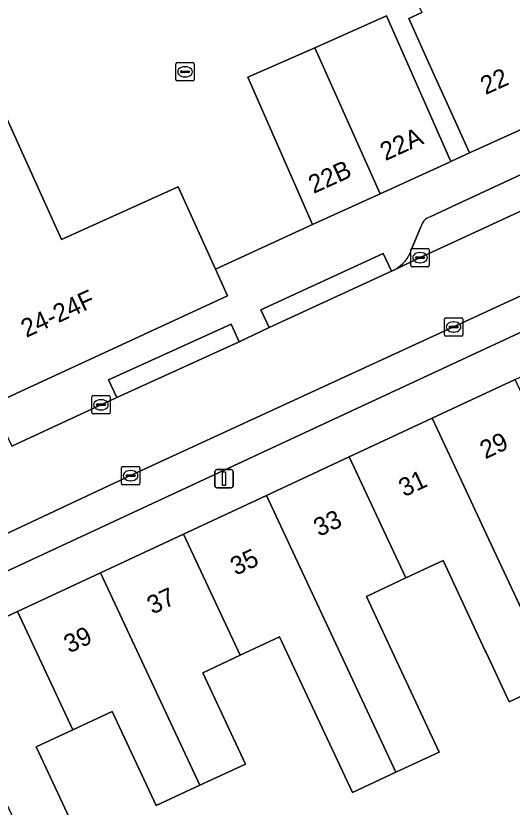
# Model space of a CAD drawing. Extents: x 160377 to 161131, y 383938 to 384853.
# Drawn here: x 160975.84 to 161003.01, y 384294.37 to 384337.75 of the extents above; entities that cross this region are included whole.
import ezdxf

# ---------------------------------------------------------------- set-up
doc = ezdxf.new("R2010")
doc.units = 0
for name, color, linetype in [('IMGEO_Erf', 7, 'Continuous'), ('IMGEO_Kolk', 7, 'Continuous'), ('IMGEO_Lichtmast', 7, 'Continuous'), ('IMGEO_Pand', 7, 'Continuous'), ('IMGEO_Pand_nummerreeks', 7, 'Continuous'), ('IMGEO_Parkeervlak_open', 7, 'Continuous'), ('IMGEO_Rijbaan_lokaal_open', 7, 'Continuous'), ('IMGEO_Voetpad_open', 7, 'Continuous')]:
    doc.layers.add(name, color=color, linetype=linetype)

msp = doc.modelspace()

# ---------------------------------------------------------------- linework, layer by layer
at = {"layer": 'IMGEO_Erf'}
for points in [[(160970.86, 384342.047), (160978.345, 384325.492), (160984.723, 384328.376), (160986.764, 384323.863), (160992.086, 384326.3), (160988.545, 384334.379), (160992.207, 384336.001), (160996.136, 384337.741), (160999.658, 384329.768), (161000, 384329.925), (161000.68, 384330.236), (161000, 384331.74), (160998.62, 384334.792), (160997.349, 384337.601), (160998.067, 384337.926)], [(161005.184, 384301.241), (161002.849, 384300.149), (161001.587, 384302.851), (161001.542, 384302.948), (160999.236, 384307.884), (160997.196, 384306.932), (160995.035, 384305.924), (160999.02, 384297.39), (160996.643, 384296.28), (160994.264, 384295.169), (160990.278, 384303.704), (160988.116, 384302.695), (160986.07, 384301.741), (160988.406, 384296.735), (160985.914, 384295.572), (160983.526, 384294.458), (160981.121, 384299.612), (160978.966, 384298.607), (160976.958, 384297.67), (160979.308, 384292.635)]]:
    msp.add_lwpolyline(points, dxfattribs=at)
at = {"layer": 'IMGEO_Kolk'}
for p, q in [((160984.676, 384335.179), (160985.528, 384335.179)), ((160984.601, 384334.253), (160984.601, 384335.105)), ((160985.089, 384334.959), (160985.114, 384334.959)), ((160985.602, 384335.105), (160985.602, 384334.253)), ((160984.86, 384334.673), (160984.86, 384334.685)), ((160985.298, 384334.636), (160984.9, 384334.636)), ((160984.903, 384334.722), (160985.301, 384334.722)), ((160985.112, 384334.399), (160985.087, 384334.399)), ((160985.344, 384334.685), (160985.344, 384334.673)), ((160985.528, 384334.179), (160984.676, 384334.179)), ((160997.469, 384324.066), (160997.469, 384324.918)), ((160997.544, 384324.992), (160998.396, 384324.992)), ((160997.957, 384324.772), (160997.982, 384324.772)), ((160998.47, 384324.918), (160998.47, 384324.066)), ((160997.728, 384324.486), (160997.728, 384324.498)), ((160998.166, 384324.449), (160997.768, 384324.449)), ((160997.771, 384324.535), (160998.169, 384324.535)), ((160998.212, 384324.498), (160998.212, 384324.486)), ((160998.396, 384323.992), (160997.544, 384323.992)), ((160997.98, 384324.212), (160997.955, 384324.212)), ((160999.305, 384320.266), (160999.305, 384321.118)), ((160999.38, 384321.192), (161000.232, 384321.192)), ((160999.793, 384320.972), (160999.818, 384320.972)), ((161000.306, 384321.118), (161000.306, 384320.266)), ((160999.564, 384320.686), (160999.564, 384320.698)), ((161000.002, 384320.649), (160999.604, 384320.649)), ((160999.607, 384320.735), (161000.005, 384320.735)), ((161000.048, 384320.698), (161000.048, 384320.686)), ((161000.232, 384320.192), (160999.38, 384320.192)), ((160999.816, 384320.412), (160999.791, 384320.412)), ((160980, 384316.001), (160980, 384316.853)), ((160980.075, 384316.927), (160980.927, 384316.927)), ((160980.488, 384316.707), (160980.513, 384316.707)), ((160981.001, 384316.853), (160981.001, 384316.001)), ((160980.259, 384316.421), (160980.259, 384316.433)), ((160980.697, 384316.384), (160980.299, 384316.384)), ((160980.302, 384316.47), (160980.7, 384316.47)), ((160980.511, 384316.147), (160980.486, 384316.147)), ((160980.743, 384316.433), (160980.743, 384316.421)), ((160980.927, 384315.927), (160980.075, 384315.927)), ((160981.624, 384312.118), (160981.624, 384312.97)), ((160981.699, 384313.044), (160982.551, 384313.044)), ((160982.112, 384312.824), (160982.137, 384312.824)), ((160982.625, 384312.97), (160982.625, 384312.118)), ((160981.883, 384312.538), (160981.883, 384312.55)), ((160982.321, 384312.501), (160981.923, 384312.501)), ((160981.926, 384312.587), (160982.324, 384312.587)), ((160982.135, 384312.264), (160982.11, 384312.264)), ((160982.367, 384312.55), (160982.367, 384312.538)), ((160982.551, 384312.044), (160981.699, 384312.044))]:
    msp.add_line(p, q, dxfattribs=at)
for points in [[(160984.676, 384335.179), (160985.528, 384335.179)], [(160984.601, 384334.253), (160984.601, 384335.105)], [(160985.602, 384335.105), (160985.602, 384334.253)], [(160985.528, 384334.179), (160984.676, 384334.179)], [(160997.469, 384324.066), (160997.469, 384324.918)], [(160997.544, 384324.992), (160998.396, 384324.992)], [(160998.47, 384324.918), (160998.47, 384324.066)], [(160998.396, 384323.992), (160997.544, 384323.992)], [(160999.305, 384320.266), (160999.305, 384321.118)], [(160999.38, 384321.192), (161000.232, 384321.192)], [(161000.306, 384321.118), (161000.306, 384320.266)], [(161000.232, 384320.192), (160999.38, 384320.192)], [(160980, 384316.001), (160980, 384316.853)], [(160980.075, 384316.927), (160980.927, 384316.927)], [(160981.001, 384316.853), (160981.001, 384316.001)], [(160980.927, 384315.927), (160980.075, 384315.927)], [(160981.624, 384312.118), (160981.624, 384312.97)], [(160981.699, 384313.044), (160982.551, 384313.044)], [(160982.625, 384312.97), (160982.625, 384312.118)], [(160982.551, 384312.044), (160981.699, 384312.044)]]:
    msp.add_lwpolyline(points, dxfattribs=at)
for centre, radius, start, end in [((160984.678, 384335.103), 0.0765, 91.552, 178.448), ((160984.678, 384335.103), 0.0765, 91.552, 178.448), ((160985.526, 384335.103), 0.0765, 1.552, 88.448), ((160985.526, 384335.103), 0.0765, 1.552, 88.448), ((160984.9, 384334.682), 0.0403, 85.8775, 175.7526), ((160984.897, 384334.672), 0.0366, 178.938, 274.7102), ((160985.301, 384334.679), 0.043, 264.8664, 352.4533), ((160985.305, 384334.684), 0.0386, 1.7309, 96.639), ((160984.678, 384334.255), 0.0765, 181.552, 268.448), ((160984.678, 384334.255), 0.0765, 181.552, 268.448), ((160985.526, 384334.255), 0.0765, 271.552, 358.448), ((160985.526, 384334.255), 0.0765, 271.552, 358.448), ((160997.546, 384324.916), 0.0765, 91.552, 178.448), ((160997.546, 384324.916), 0.0765, 91.552, 178.448), ((160998.394, 384324.916), 0.0765, 1.552, 88.448), ((160998.394, 384324.916), 0.0765, 1.552, 88.448), ((160997.768, 384324.495), 0.0403, 85.8775, 175.7526), ((160997.765, 384324.485), 0.0366, 178.938, 274.7102), ((160998.169, 384324.492), 0.043, 264.8664, 352.4533), ((160998.173, 384324.497), 0.0386, 1.7309, 96.639), ((160997.546, 384324.068), 0.0765, 181.552, 268.448), ((160997.546, 384324.068), 0.0765, 181.552, 268.448), ((160998.394, 384324.068), 0.0765, 271.552, 358.448), ((160998.394, 384324.068), 0.0765, 271.552, 358.448), ((160999.382, 384321.116), 0.0765, 91.552, 178.448), ((160999.382, 384321.116), 0.0765, 91.552, 178.448), ((161000.23, 384321.116), 0.0765, 1.552, 88.448), ((161000.23, 384321.116), 0.0765, 1.552, 88.448), ((160999.604, 384320.695), 0.0403, 85.8775, 175.7526), ((160999.601, 384320.685), 0.0366, 178.938, 274.7102), ((161000.005, 384320.692), 0.043, 264.8664, 352.4533), ((161000.009, 384320.697), 0.0386, 1.7309, 96.639), ((160999.382, 384320.268), 0.0765, 181.552, 268.448), ((160999.382, 384320.268), 0.0765, 181.552, 268.448), ((161000.23, 384320.268), 0.0765, 271.552, 358.448), ((161000.23, 384320.268), 0.0765, 271.552, 358.448), ((160980.077, 384316.851), 0.0765, 91.552, 178.448), ((160980.077, 384316.851), 0.0765, 91.552, 178.448), ((160980.925, 384316.851), 0.0765, 1.552, 88.448), ((160980.925, 384316.851), 0.0765, 1.552, 88.448), ((160980.299, 384316.43), 0.0403, 85.8775, 175.7526), ((160980.296, 384316.42), 0.0366, 178.938, 274.7102), ((160980.7, 384316.427), 0.043, 264.8664, 352.4533), ((160980.704, 384316.432), 0.0386, 1.7309, 96.639), ((160980.077, 384316.003), 0.0765, 181.552, 268.448), ((160980.077, 384316.003), 0.0765, 181.552, 268.448), ((160980.925, 384316.003), 0.0765, 271.552, 358.448), ((160980.925, 384316.003), 0.0765, 271.552, 358.448), ((160981.701, 384312.968), 0.0765, 91.552, 178.448), ((160981.701, 384312.968), 0.0765, 91.552, 178.448), ((160982.549, 384312.968), 0.0765, 1.552, 88.448), ((160982.549, 384312.968), 0.0765, 1.552, 88.448), ((160981.923, 384312.547), 0.0403, 85.8775, 175.7526), ((160981.92, 384312.537), 0.0366, 178.938, 274.7102), ((160982.324, 384312.544), 0.043, 264.8664, 352.4533), ((160982.328, 384312.549), 0.0386, 1.7309, 96.639), ((160981.701, 384312.12), 0.0765, 181.552, 268.448), ((160981.701, 384312.12), 0.0765, 181.552, 268.448), ((160982.549, 384312.12), 0.0765, 271.552, 358.448), ((160982.549, 384312.12), 0.0765, 271.552, 358.448)]:
    msp.add_arc(centre, radius, start, end, dxfattribs=at)
for centre, major_axis, ratio, start_param, end_param in [((160985.088, 384334.679), (-0.387, 0.002), 0.722429, 4.712389, 7.853982), ((160985.113, 384334.679), (-0.39, 0.002), 0.717154, 1.570796, 4.712389), ((160997.956, 384324.492), (-0.387, 0.002), 0.722429, 4.712389, 7.853982), ((160997.981, 384324.492), (-0.39, 0.002), 0.717154, 1.570796, 4.712389), ((160999.792, 384320.692), (-0.387, 0.002), 0.722429, 4.712389, 7.853982), ((160999.817, 384320.692), (-0.39, 0.002), 0.717154, 1.570796, 4.712389), ((160980.487, 384316.427), (-0.387, 0.002), 0.722429, 4.712389, 7.853982), ((160980.512, 384316.427), (-0.39, 0.002), 0.717154, 1.570796, 4.712389), ((160982.111, 384312.544), (-0.387, 0.002), 0.722429, 4.712389, 7.853982), ((160982.136, 384312.544), (-0.39, 0.002), 0.717154, 1.570796, 4.712389)]:
    msp.add_ellipse(centre, major_axis=major_axis, ratio=ratio, start_param=start_param, end_param=end_param, dxfattribs=at)
at = {"layer": 'IMGEO_Lichtmast'}
for p, q in [((160986.74, 384311.974), (160986.74, 384312.774)), ((160986.74, 384312.774), (160986.74, 384311.974)), ((160986.84, 384312.874), (160987.63, 384312.874)), ((160987.63, 384312.874), (160986.84, 384312.874)), ((160987.73, 384312.774), (160987.73, 384311.974)), ((160987.73, 384311.974), (160987.73, 384312.774)), ((160987.63, 384311.874), (160986.84, 384311.874)), ((160986.84, 384311.874), (160987.63, 384311.874))]:
    msp.add_line(p, q, dxfattribs=at)
msp.add_lwpolyline([(160987.16, 384312.749), (160987.31, 384312.749), (160987.31, 384311.999), (160987.16, 384311.999), (160987.16, 384312.749)], dxfattribs=at)
for centre, start, end in [((160986.84, 384312.774), 90, 180), ((160986.84, 384312.774), 90, 180), ((160987.63, 384312.774), 0, 90), ((160987.63, 384312.774), 360, 90), ((160986.84, 384311.974), 180, 270), ((160986.84, 384311.974), 180, 270), ((160987.63, 384311.974), 270, 0), ((160987.63, 384311.974), 270, 0)]:
    msp.add_arc(centre, 0.1, start, end, dxfattribs=at)
at = {"layer": 'IMGEO_Pand'}
for points in [[(161001.321, 384342.968), (161000, 384342.37), (160998.567, 384341.722), (160998.982, 384340.804), (160997.141, 384339.971), (160998.067, 384337.926), (160997.349, 384337.601), (160998.62, 384334.792), (161000, 384331.74), (161000.68, 384330.236), (161006.005, 384332.645)], [(160984.723, 384328.376), (160978.345, 384325.492), (160970.86, 384342.047), (160970.802, 384342.176), (160962.547, 384338.444), (160963.028, 384337.381), (160967.394, 384327.922), (160971.207, 384319.66), (160971.617, 384319.849), (160972.915, 384317.036), (160973.423, 384315.936), (160987.426, 384322.399), (160986.764, 384323.863)], [(160996.136, 384337.741), (160992.207, 384336.001), (160995.791, 384327.997), (160999.538, 384329.713), (160999.658, 384329.768)], [(160992.207, 384336.001), (160988.545, 384334.379), (160992.086, 384326.3), (160995.791, 384327.997)], [(160998.632, 384315.693), (161000, 384312.766), (161001.736, 384309.05), (161004.087, 384304.019), (161006.579, 384305.183), (161006.178, 384306.041), (161008.227, 384306.998), (161006.575, 384310.536), (161003.172, 384317.814), (161000, 384316.332)], [(160998.632, 384315.693), (160994.093, 384313.573), (160997.196, 384306.932), (160999.236, 384307.884), (161001.542, 384302.948), (161001.587, 384302.851), (161002.849, 384300.149), (161005.184, 384301.241), (161003.922, 384303.942), (161004.087, 384304.019), (161001.736, 384309.05), (161000, 384312.766)], [(160996.643, 384296.28), (160999.02, 384297.39), (160995.035, 384305.924), (160997.196, 384306.932), (160994.093, 384313.573), (160989.554, 384311.452)], [(160985.015, 384309.331), (160988.116, 384302.695), (160990.278, 384303.704), (160994.264, 384295.169), (160996.643, 384296.28), (160989.554, 384311.452)], [(160985.015, 384309.331), (160980.476, 384307.211), (160985.914, 384295.572), (160988.406, 384296.735), (160986.07, 384301.741), (160988.116, 384302.695)], [(160980.476, 384307.211), (160975.936, 384305.09), (160978.966, 384298.607), (160981.121, 384299.612), (160983.526, 384294.458), (160985.914, 384295.572)], [(160976.778, 384291.455), (160979.308, 384292.635), (160976.958, 384297.67), (160978.966, 384298.607), (160975.936, 384305.09), (160971.397, 384302.97)]]:
    msp.add_lwpolyline(points, close=True, dxfattribs=at)
at = {"layer": 'IMGEO_Parkeervlak_open'}
for points in [[(161016.339, 384335.006), (161000, 384327.417), (160998.532, 384326.735)], [(160996.575, 384323.827), (160997.97, 384324.491), (161000, 384325.431), (161019.659, 384334.539)], [(161021.201, 384330.613), (161016.858, 384328.577), (161000, 384320.783), (160999.805, 384320.693), (160982.125, 384312.545), (160962.657, 384303.421), (160944.731, 384295.078), (160938.42, 384292.1), (160934.073, 384290.066), (160924.226, 384285.455), (160909.9, 384278.778), (160893.88, 384271.334), (160891.151, 384270.07)], [(160894.523, 384269.636), (160934.837, 384288.458), (161000, 384318.788), (161019.512, 384327.87)], [(160998.011, 384326.183), (160997.503, 384324.957)]]:
    msp.add_lwpolyline(points, dxfattribs=at)
for centre, radius, start, end in [((160998.766, 384325.992), 0.779, 107.5075, 165.8023), ((160995.656, 384325.528), 1.934, 298.3913, 342.8203)]:
    msp.add_arc(centre, radius, start, end, dxfattribs=at)
at = {"layer": 'IMGEO_Rijbaan_lokaal_open'}
msp.add_lwpolyline([(160962.657, 384303.421), (160982.125, 384312.545), (160999.805, 384320.693), (161000, 384320.783), (161016.858, 384328.577), (161021.201, 384330.613), (161021.555, 384330.779), (161022.032, 384331.013), (161020.296, 384334.846), (161019.906, 384334.653), (161019.659, 384334.539), (161000, 384325.431), (160997.97, 384324.491), (160996.575, 384323.827), (160996.397, 384323.743), (160989.701, 384320.662), (160988.065, 384319.87), (160981.363, 384316.827), (160975.614, 384314.162)], dxfattribs=at)
at = {"layer": 'IMGEO_Voetpad_open'}
for points in [[(161022.297, 384339.182), (161021.986, 384339.875), (161018.845, 384338.454), (161011.366, 384335.071), (161006.005, 384332.645), (161000.68, 384330.236), (161000, 384329.925), (160999.658, 384329.768), (160999.538, 384329.713), (160995.791, 384327.997), (160992.086, 384326.3), (160986.764, 384323.863), (160987.426, 384322.399), (160973.423, 384315.936)], [(160998.532, 384326.735), (161000, 384327.417), (161016.339, 384335.006)], [(160943.181, 384289.652), (160947.698, 384291.759), (160952.216, 384293.867), (160956.733, 384295.975), (160961.251, 384298.083), (160965.905, 384300.254), (160966.725, 384300.787), (160971.397, 384302.97), (160975.936, 384305.09), (160980.476, 384307.211), (160985.015, 384309.331), (160989.554, 384311.452), (160994.093, 384313.573), (160998.632, 384315.693), (161000, 384316.332), (161003.172, 384317.814), (161007.708, 384319.933), (161008.625, 384320.362), (161013.511, 384322.645), (161014.222, 384322.967), (161019.5, 384325.464), (161024.781, 384327.963), (161025.652, 384328.24), (161031.487, 384331.117)], [(161019.512, 384327.87), (161000, 384318.788), (160934.837, 384288.458), (160894.523, 384269.636)], [(160997.503, 384324.957), (160998.011, 384326.183)], [(160971.999, 384312.472), (160971.546, 384313.442), (160975.161, 384315.132), (160975.614, 384314.162), (160981.363, 384316.827), (160980.921, 384317.802), (160987.623, 384320.845), (160988.065, 384319.87), (160989.701, 384320.662), (160989.254, 384321.635), (160995.95, 384324.716), (160996.397, 384323.743), (160996.575, 384323.827)]]:
    msp.add_lwpolyline(points, dxfattribs=at)
for points in [[(160989.701, 384320.662), (160996.397, 384323.743), (160995.95, 384324.716), (160989.254, 384321.635)], [(160988.065, 384319.87), (160987.623, 384320.845), (160980.921, 384317.802), (160981.363, 384316.827)]]:
    msp.add_lwpolyline(points, close=True, dxfattribs=at)
for centre, radius, start, end in [((160998.766, 384325.992), 0.779, 107.5075, 165.8023), ((160995.656, 384325.528), 1.934, 298.3913, 342.8203)]:
    msp.add_arc(centre, radius, start, end, dxfattribs=at)

# ---------------------------------------------------------------- texts
at = {"layer": 'IMGEO_Pand_nummerreeks'}
for s, rotation, p in [('22', 24.3424, (161001.557, 384333.399)), ('22A', 24.408, (160996.068, 384329.779)), ('22B', 24.408, (160992.143, 384327.982)), ('24-24F', 24.7754, (160976.412, 384320.091)), ('29', 25.0409, (161001.542, 384313.431)), ('31', 25.044, (160997.095, 384311.355)), ('33', 25.0421, (160992.435, 384309.177)), ('35', 25.0421, (160987.877, 384307.048)), ('37', 25.0421, (160983.319, 384304.918)), ('39', 25.0421, (160978.761, 384302.789))]:
    msp.add_text(s, height=1, rotation=rotation, dxfattribs=at).set_placement(p)

doc.saveas('drawing.dxf')
